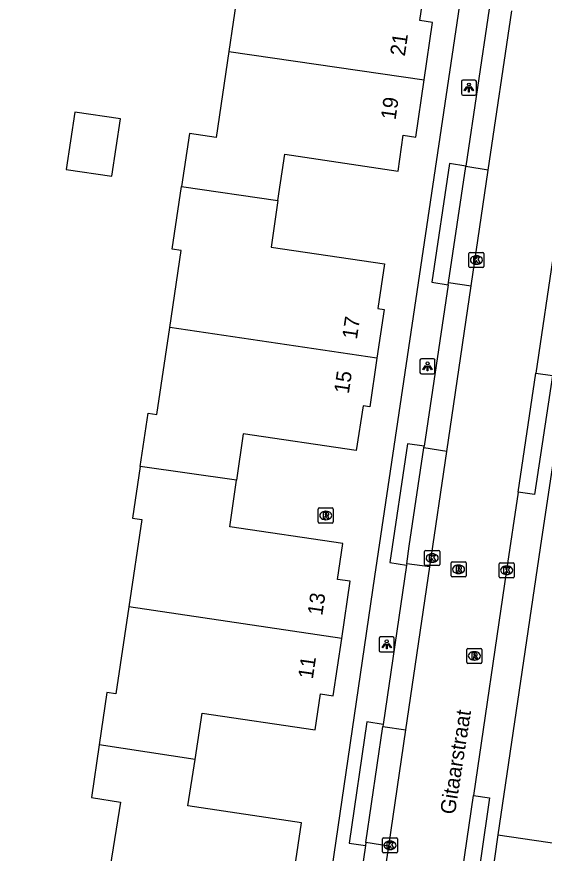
# Model space of a CAD drawing. Extents: x 164150 to 165261, y 382513 to 383432.
# Drawn here: x 164512.9 to 164547.9, y 382912.1 to 382967.6 of the extents above; entities that cross this region are included whole.
import ezdxf

# ---------------------------------------------------------------- set-up
doc = ezdxf.new("R2010")
doc.units = 0
for name, color, linetype in [('IMGEO_Kolk', 7, 'Continuous'), ('IMGEO_Lichtpunt', 7, 'Continuous'), ('IMGEO_Openbare_ruimte_label', 7, 'Continuous'), ('IMGEO_Pand', 7, 'Continuous'), ('IMGEO_Pand_nummerreeks', 7, 'Continuous'), ('IMGEO_Rijbaan_lokaal_open', 7, 'Continuous'), ('IMGEO_Rioolput', 7, 'Continuous'), ('IMGEO_Voetpad_open', 7, 'Continuous')]:
    doc.layers.add(name, color=color, linetype=linetype)

msp = doc.modelspace()

# ---------------------------------------------------------------- linework, layer by layer
at = {"layer": 'IMGEO_Kolk'}
for p, q in [((164542.906, 382950.997), (164542.906, 382951.849)), ((164542.981, 382951.923), (164543.833, 382951.923)), ((164543.907, 382951.849), (164543.907, 382950.997)), ((164543.394, 382951.703), (164543.419, 382951.703)), ((164543.833, 382950.923), (164542.981, 382950.923)), ((164543.417, 382951.143), (164543.392, 382951.143)), ((164539.967, 382931.22), (164539.967, 382932.072)), ((164540.042, 382932.146), (164540.894, 382932.146)), ((164540.455, 382931.926), (164540.48, 382931.926)), ((164540.968, 382932.072), (164540.968, 382931.22)), ((164540.478, 382931.366), (164540.453, 382931.366)), ((164544.909, 382930.409), (164544.909, 382931.261)), ((164544.984, 382931.335), (164545.836, 382931.335)), ((164545.91, 382931.261), (164545.91, 382930.409)), ((164540.894, 382931.146), (164540.042, 382931.146)), ((164545.397, 382931.115), (164545.422, 382931.115)), ((164545.836, 382930.335), (164544.984, 382930.335)), ((164545.42, 382930.555), (164545.395, 382930.555)), ((164537.168, 382912.156), (164537.168, 382913.008)), ((164537.243, 382913.082), (164538.095, 382913.082)), ((164538.169, 382913.008), (164538.169, 382912.156)), ((164537.656, 382912.862), (164537.681, 382912.862)), ((164538.095, 382912.082), (164537.243, 382912.082)), ((164537.679, 382912.302), (164537.654, 382912.302))]:
    msp.add_line(p, q, dxfattribs=at)
for points in [[(164542.906, 382950.997), (164542.906, 382951.849)], [(164542.981, 382951.923), (164543.833, 382951.923)], [(164543.907, 382951.849), (164543.907, 382950.997)], [(164543.227, 382951.623), (164543.35, 382951.623), (164543.35, 382951.472), (164543.48, 382951.623), (164543.644, 382951.623), (164543.498, 382951.472), (164543.651, 382951.223), (164543.499, 382951.223), (164543.414, 382951.387), (164543.35, 382951.32), (164543.35, 382951.223), (164543.227, 382951.223), (164543.227, 382951.623)], [(164543.833, 382950.923), (164542.981, 382950.923)], [(164539.967, 382931.22), (164539.967, 382932.072)], [(164540.042, 382932.146), (164540.894, 382932.146)], [(164540.288, 382931.846), (164540.411, 382931.846), (164540.411, 382931.695), (164540.541, 382931.846), (164540.705, 382931.846), (164540.559, 382931.695), (164540.712, 382931.446), (164540.56, 382931.446), (164540.475, 382931.61), (164540.411, 382931.543), (164540.411, 382931.446), (164540.288, 382931.446), (164540.288, 382931.846)], [(164540.968, 382932.072), (164540.968, 382931.22)], [(164544.909, 382930.409), (164544.909, 382931.261)], [(164544.984, 382931.335), (164545.836, 382931.335)], [(164545.91, 382931.261), (164545.91, 382930.409)], [(164540.894, 382931.146), (164540.042, 382931.146)], [(164545.23, 382931.035), (164545.353, 382931.035), (164545.353, 382930.884), (164545.483, 382931.035), (164545.647, 382931.035), (164545.501, 382930.884), (164545.654, 382930.635), (164545.502, 382930.635), (164545.417, 382930.799), (164545.353, 382930.732), (164545.353, 382930.635), (164545.23, 382930.635), (164545.23, 382931.035)], [(164545.836, 382930.335), (164544.984, 382930.335)], [(164537.168, 382912.156), (164537.168, 382913.008)], [(164537.243, 382913.082), (164538.095, 382913.082)], [(164538.169, 382913.008), (164538.169, 382912.156)], [(164537.489, 382912.782), (164537.612, 382912.782), (164537.612, 382912.631), (164537.742, 382912.782), (164537.906, 382912.782), (164537.76, 382912.631), (164537.913, 382912.382), (164537.761, 382912.382), (164537.676, 382912.546), (164537.612, 382912.479), (164537.612, 382912.382), (164537.489, 382912.382), (164537.489, 382912.782)], [(164538.095, 382912.082), (164537.243, 382912.082)]]:
    msp.add_lwpolyline(points, dxfattribs=at)
for centre, start, end in [((164542.983, 382951.847), 91.552, 178.448), ((164542.983, 382951.847), 91.552, 178.448), ((164543.831, 382951.847), 1.552, 88.448), ((164543.831, 382951.847), 1.552, 88.448), ((164542.983, 382950.999), 181.552, 268.448), ((164542.983, 382950.999), 181.552, 268.448), ((164543.831, 382950.999), 271.552, 358.448), ((164543.831, 382950.999), 271.552, 358.448), ((164540.044, 382932.07), 91.552, 178.448), ((164540.044, 382932.07), 91.552, 178.448), ((164540.892, 382932.07), 1.552, 88.448), ((164540.892, 382932.07), 1.552, 88.448), ((164544.986, 382931.259), 91.552, 178.448), ((164544.986, 382931.259), 91.552, 178.448), ((164545.834, 382931.259), 1.552, 88.448), ((164545.834, 382931.259), 1.552, 88.448), ((164540.044, 382931.222), 181.552, 268.448), ((164540.044, 382931.222), 181.552, 268.448), ((164540.892, 382931.222), 271.552, 358.448), ((164540.892, 382931.222), 271.552, 358.448), ((164544.986, 382930.411), 181.552, 268.448), ((164544.986, 382930.411), 181.552, 268.448), ((164545.834, 382930.411), 271.552, 358.448), ((164545.834, 382930.411), 271.552, 358.448), ((164537.245, 382913.006), 91.552, 178.448), ((164537.245, 382913.006), 91.552, 178.448), ((164538.093, 382913.006), 1.552, 88.448), ((164538.093, 382913.006), 1.552, 88.448), ((164537.245, 382912.158), 181.552, 268.448), ((164537.245, 382912.158), 181.552, 268.448), ((164538.093, 382912.158), 271.552, 358.448), ((164538.093, 382912.158), 271.552, 358.448)]:
    msp.add_arc(centre, 0.0765, start, end, dxfattribs=at)
for centre, major_axis, ratio, start_param, end_param in [((164543.393, 382951.423), (-0.387, 0.002), 0.722429, 4.712389, 7.853982), ((164543.418, 382951.423), (-0.39, 0.002), 0.717154, 1.570796, 4.712389), ((164540.454, 382931.646), (-0.387, 0.002), 0.722429, 4.712389, 7.853982), ((164540.479, 382931.646), (-0.39, 0.002), 0.717154, 1.570796, 4.712389), ((164545.396, 382930.835), (-0.387, 0.002), 0.722429, 4.712389, 7.853982), ((164545.421, 382930.835), (-0.39, 0.002), 0.717154, 1.570796, 4.712389), ((164537.655, 382912.582), (-0.387, 0.002), 0.722429, 4.712389, 7.853982), ((164537.68, 382912.582), (-0.39, 0.002), 0.717154, 1.570796, 4.712389)]:
    msp.add_ellipse(centre, major_axis=major_axis, ratio=ratio, start_param=start_param, end_param=end_param, dxfattribs=at)
at = {"layer": 'IMGEO_Lichtpunt'}
for p, q in [((164542.404, 382963.268), (164542.404, 382962.461)), ((164542.404, 382963.268), (164542.404, 382962.461)), ((164543.306, 382963.363), (164542.498, 382963.363)), ((164543.306, 382963.363), (164542.498, 382963.363)), ((164543.4, 382962.461), (164543.4, 382963.268)), ((164543.4, 382962.461), (164543.4, 382963.268)), ((164542.498, 382962.367), (164543.306, 382962.367)), ((164542.498, 382962.367), (164543.306, 382962.367)), ((164539.659, 382944.766), (164539.659, 382943.959)), ((164539.659, 382944.766), (164539.659, 382943.959)), ((164540.561, 382944.861), (164539.753, 382944.861)), ((164540.561, 382944.861), (164539.753, 382944.861)), ((164540.655, 382943.959), (164540.655, 382944.766)), ((164540.655, 382943.959), (164540.655, 382944.766)), ((164539.753, 382943.865), (164540.561, 382943.865)), ((164539.753, 382943.865), (164540.561, 382943.865)), ((164536.951, 382926.317), (164536.951, 382925.51)), ((164536.951, 382926.317), (164536.951, 382925.51)), ((164537.853, 382926.412), (164537.045, 382926.412)), ((164537.853, 382926.412), (164537.045, 382926.412)), ((164537.947, 382925.51), (164537.947, 382926.317)), ((164537.947, 382925.51), (164537.947, 382926.317)), ((164537.045, 382925.416), (164537.853, 382925.416)), ((164537.045, 382925.416), (164537.853, 382925.416))]:
    msp.add_line(p, q, dxfattribs=at)
for points in [[(164542.778, 382962.932), (164542.817, 382962.904), (164542.629, 382962.642), (164542.591, 382962.669), (164542.778, 382962.932)], [(164542.88, 382962.884), (164542.927, 382962.884), (164542.927, 382962.562), (164542.88, 382962.562), (164542.88, 382962.884)], [(164542.99, 382962.904), (164543.028, 382962.931), (164543.215, 382962.669), (164543.176, 382962.641), (164542.99, 382962.904)], [(164540.033, 382944.43), (164540.072, 382944.402), (164539.884, 382944.14), (164539.846, 382944.167), (164540.033, 382944.43)], [(164540.135, 382944.382), (164540.182, 382944.382), (164540.182, 382944.06), (164540.135, 382944.06), (164540.135, 382944.382)], [(164540.245, 382944.402), (164540.283, 382944.429), (164540.47, 382944.167), (164540.431, 382944.139), (164540.245, 382944.402)], [(164537.325, 382925.981), (164537.364, 382925.953), (164537.176, 382925.691), (164537.138, 382925.718), (164537.325, 382925.981)], [(164537.427, 382925.933), (164537.474, 382925.933), (164537.474, 382925.611), (164537.427, 382925.611), (164537.427, 382925.933)], [(164537.537, 382925.953), (164537.575, 382925.98), (164537.762, 382925.718), (164537.723, 382925.69), (164537.537, 382925.953)]]:
    msp.add_lwpolyline(points, dxfattribs=at)
for centre in [(164542.903, 382963.066), (164540.158, 382944.564), (164537.45, 382926.115)]:
    msp.add_circle(centre, 0.0994, dxfattribs=at)
for centre, start, end in [((164542.498, 382963.268), 90, 180), ((164542.498, 382963.268), 90, 180), ((164543.306, 382963.268), 0, 90), ((164543.306, 382963.268), 0, 90), ((164542.498, 382962.461), 180, 270), ((164542.498, 382962.461), 180, 270), ((164543.306, 382962.461), 270, 0), ((164543.306, 382962.461), 270, 360), ((164539.753, 382944.766), 90, 180), ((164539.753, 382944.766), 90, 180), ((164540.561, 382944.766), 0, 90), ((164540.561, 382944.766), 0, 90), ((164539.753, 382943.959), 180, 270), ((164539.753, 382943.959), 180, 270), ((164540.561, 382943.959), 270, 0), ((164540.561, 382943.959), 270, 360), ((164537.045, 382926.317), 90, 180), ((164537.045, 382926.317), 90, 180), ((164537.853, 382926.317), 0, 90), ((164537.853, 382926.317), 0, 90), ((164537.045, 382925.51), 180, 270), ((164537.045, 382925.51), 180, 270), ((164537.853, 382925.51), 270, 0), ((164537.853, 382925.51), 270, 360)]:
    msp.add_arc(centre, 0.0946, start, end, dxfattribs=at)
at = {"layer": 'IMGEO_Pand'}
for points in [[(164526.575, 382974.852), (164526.058, 382971.392), (164527.842, 382971.129), (164526.977, 382965.269)], [(164539.945, 382963.38), (164540.499, 382967.186), (164539.659, 382967.327), (164540.008, 382969.718), (164532.495, 382970.82), (164532.955, 382973.901)], [(164526.977, 382965.269), (164526.134, 382959.554), (164524.353, 382959.817), (164523.828, 382956.297)], [(164526.977, 382965.269), (164539.945, 382963.38)], [(164530.232, 382955.361), (164530.682, 382958.441), (164538.2, 382957.314), (164538.547, 382959.715), (164539.39, 382959.574), (164539.945, 382963.38)], [(164516.741, 382961.244), (164516.179, 382957.427), (164519.212, 382956.981), (164519.774, 382960.798), (164516.741, 382961.244)], [(164523.05, 382946.95), (164523.805, 382952.06), (164523.209, 382952.148), (164523.828, 382956.297)], [(164523.828, 382956.297), (164530.232, 382955.361)], [(164530.232, 382955.361), (164529.782, 382952.281), (164537.293, 382951.165), (164536.859, 382948.2), (164537.284, 382948.134), (164536.805, 382944.907)], [(164521.094, 382937.721), (164521.615, 382941.26), (164522.197, 382941.178), (164523.05, 382946.95)], [(164536.805, 382944.907), (164523.05, 382946.95)], [(164536.805, 382944.907), (164536.325, 382941.679), (164535.882, 382941.74), (164535.432, 382938.777), (164527.921, 382939.889), (164527.481, 382936.808)], [(164521.094, 382937.721), (164520.588, 382934.288), (164521.189, 382934.198), (164520.329, 382928.398)], [(164527.481, 382936.808), (164521.094, 382937.721)], [(164534.467, 382926.303), (164535.03, 382930.101), (164534.185, 382930.228), (164534.539, 382932.609), (164527.04, 382933.727), (164527.481, 382936.808)], [(164520.329, 382928.398), (164519.473, 382922.626), (164518.884, 382922.722), (164518.367, 382919.245)], [(164534.467, 382926.303), (164520.329, 382928.398)], [(164524.728, 382918.276), (164525.197, 382921.358), (164532.702, 382920.244), (164533.057, 382922.633), (164533.904, 382922.504), (164534.467, 382926.303)], [(164518.367, 382919.245), (164517.849, 382915.767), (164519.78, 382915.457), (164518.893, 382909.931)], [(164524.728, 382918.276), (164518.367, 382919.245)], [(164531.329, 382907.829), (164531.805, 382911.044), (164531.359, 382911.106), (164531.797, 382914.074), (164524.258, 382915.194), (164524.728, 382918.276)]]:
    msp.add_lwpolyline(points, dxfattribs=at)
at = {"layer": 'IMGEO_Rijbaan_lokaal_open'}
for points in [[(164544.187, 382957.375), (164545.744, 382967.958)], [(164550.358, 382964.172), (164548.568, 382952.133), (164547.348, 382943.904)], [(164543.057, 382949.701), (164544.187, 382957.375)], [(164541.441, 382938.72), (164543.057, 382949.701)], [(164546.177, 382936.01), (164547.348, 382943.904)], [(164540.312, 382931.053), (164541.441, 382938.72)], [(164546.177, 382936.01), (164545.41, 382930.835), (164543.215, 382915.889)], [(164538.721, 382920.241), (164540.312, 382931.053)], [(164537.586, 382912.536), (164538.721, 382920.241)], [(164542.057, 382908.011), (164543.215, 382915.889)], [(164544.836, 382913.278), (164561.257, 382910.871), (164561.444, 382912.157), (164568.951, 382911.025), (164568.121, 382905.277), (164560.589, 382906.422), (164560.768, 382907.691), (164544.373, 382910.128)], [(164544.836, 382913.278), (164544.373, 382910.128)], [(164535.985, 382901.658), (164537.586, 382912.536)]]:
    msp.add_lwpolyline(points, dxfattribs=at)
at = {"layer": 'IMGEO_Rioolput'}
for p, q in [((164532.906, 382934.043), (164532.906, 382934.895)), ((164532.981, 382934.969), (164533.833, 382934.969)), ((164533.394, 382934.749), (164533.419, 382934.749)), ((164533.907, 382934.895), (164533.907, 382934.043)), ((164533.417, 382934.189), (164533.392, 382934.189)), ((164533.833, 382933.969), (164532.981, 382933.969)), ((164541.721, 382930.472), (164541.721, 382931.324)), ((164541.796, 382931.398), (164542.648, 382931.398)), ((164542.722, 382931.324), (164542.722, 382930.472)), ((164542.209, 382931.178), (164542.234, 382931.178)), ((164542.648, 382930.398), (164541.796, 382930.398)), ((164542.232, 382930.618), (164542.207, 382930.618)), ((164542.767, 382924.727), (164542.767, 382925.579)), ((164542.842, 382925.653), (164543.694, 382925.653)), ((164543.255, 382925.433), (164543.28, 382925.433)), ((164543.768, 382925.579), (164543.768, 382924.727)), ((164543.694, 382924.653), (164542.842, 382924.653)), ((164543.278, 382924.873), (164543.253, 382924.873))]:
    msp.add_line(p, q, dxfattribs=at)
for points in [[(164532.906, 382934.043), (164532.906, 382934.895)], [(164532.981, 382934.969), (164533.833, 382934.969)], [(164533.495, 382934.667), (164533.243, 382934.669), (164533.243, 382934.269)], [(164533.421, 382934.588), (164533.367, 382934.588), (164533.367, 382934.507)], [(164533.907, 382934.895), (164533.907, 382934.043)], [(164533.243, 382934.269), (164533.367, 382934.269), (164533.367, 382934.431), (164533.378, 382934.431)], [(164533.367, 382934.507), (164533.419, 382934.507)], [(164533.425, 382934.402), (164533.496, 382934.269), (164533.636, 382934.269), (164533.571, 382934.395)], [(164533.833, 382933.969), (164532.981, 382933.969)], [(164541.721, 382930.472), (164541.721, 382931.324)], [(164541.796, 382931.398), (164542.648, 382931.398)], [(164542.722, 382931.324), (164542.722, 382930.472)], [(164542.31, 382931.096), (164542.058, 382931.098), (164542.058, 382930.698)], [(164542.058, 382930.698), (164542.182, 382930.698), (164542.182, 382930.86), (164542.193, 382930.86)], [(164542.236, 382931.017), (164542.182, 382931.017), (164542.182, 382930.936)], [(164542.182, 382930.936), (164542.234, 382930.936)], [(164542.24, 382930.831), (164542.311, 382930.698), (164542.451, 382930.698), (164542.386, 382930.824)], [(164542.648, 382930.398), (164541.796, 382930.398)], [(164542.767, 382924.727), (164542.767, 382925.579)], [(164542.842, 382925.653), (164543.694, 382925.653)], [(164543.356, 382925.351), (164543.104, 382925.353), (164543.104, 382924.953)], [(164543.282, 382925.272), (164543.228, 382925.272), (164543.228, 382925.191)], [(164543.228, 382925.191), (164543.28, 382925.191)], [(164543.768, 382925.579), (164543.768, 382924.727)], [(164543.694, 382924.653), (164542.842, 382924.653)], [(164543.104, 382924.953), (164543.228, 382924.953), (164543.228, 382925.115), (164543.239, 382925.115)], [(164543.286, 382925.086), (164543.357, 382924.953), (164543.497, 382924.953), (164543.432, 382925.079)]]:
    msp.add_lwpolyline(points, dxfattribs=at)
for centre, radius, start, end in [((164532.983, 382934.893), 0.0765, 91.552, 178.448), ((164532.983, 382934.893), 0.0765, 91.552, 178.448), ((164533.427, 382934.492), 0.0964, 77.0061, 93.1865), ((164533.441, 382934.549), 0.0378, 276.6634, 79.6772), ((164533.494, 382934.557), 0.109, 350.3612, 89.416), ((164533.831, 382934.893), 0.0765, 1.552, 88.448), ((164533.831, 382934.893), 0.0765, 1.552, 88.448), ((164532.983, 382934.045), 0.0765, 181.552, 268.448), ((164532.983, 382934.045), 0.0765, 181.552, 268.448), ((164533.377, 382934.378), 0.0533, 26.0293, 88.6989), ((164533.403, 382934.696), 0.19, 274.7715, 282.9687), ((164533.492, 382934.557), 0.112, 277.5842, 350.9817), ((164533.476, 382934.342), 0.108, 29.5134, 73.7905), ((164533.831, 382934.045), 0.0765, 271.552, 358.448), ((164533.831, 382934.045), 0.0765, 271.552, 358.448), ((164541.798, 382931.322), 0.0765, 91.552, 178.448), ((164541.798, 382931.322), 0.0765, 91.552, 178.448), ((164542.646, 382931.322), 0.0765, 1.552, 88.448), ((164542.646, 382931.322), 0.0765, 1.552, 88.448), ((164542.192, 382930.807), 0.0533, 26.0293, 88.6989), ((164542.218, 382931.125), 0.19, 274.7715, 282.9687), ((164542.242, 382930.921), 0.0964, 77.0061, 93.1865), ((164542.256, 382930.978), 0.0378, 276.6634, 79.6772), ((164542.309, 382930.986), 0.109, 350.3612, 89.416), ((164542.307, 382930.986), 0.112, 277.5842, 350.9817), ((164542.291, 382930.771), 0.108, 29.5134, 73.7905), ((164541.798, 382930.474), 0.0765, 181.552, 268.448), ((164541.798, 382930.474), 0.0765, 181.552, 268.448), ((164542.646, 382930.474), 0.0765, 271.552, 358.448), ((164542.646, 382930.474), 0.0765, 271.552, 358.448), ((164542.844, 382925.577), 0.0765, 91.552, 178.448), ((164542.844, 382925.577), 0.0765, 91.552, 178.448), ((164543.264, 382925.38), 0.19, 274.7715, 282.9687), ((164543.288, 382925.176), 0.0964, 77.0061, 93.1865), ((164543.302, 382925.233), 0.0378, 276.6634, 79.6772), ((164543.355, 382925.241), 0.109, 350.3612, 89.416), ((164543.353, 382925.241), 0.112, 277.5842, 350.9817), ((164543.337, 382925.026), 0.108, 29.5134, 73.7905), ((164543.692, 382925.577), 0.0765, 1.552, 88.448), ((164543.692, 382925.577), 0.0765, 1.552, 88.448), ((164542.844, 382924.729), 0.0765, 181.552, 268.448), ((164542.844, 382924.729), 0.0765, 181.552, 268.448), ((164543.238, 382925.062), 0.0533, 26.0293, 88.6989), ((164543.692, 382924.729), 0.0765, 271.552, 358.448), ((164543.692, 382924.729), 0.0765, 271.552, 358.448)]:
    msp.add_arc(centre, radius, start, end, dxfattribs=at)
for centre, major_axis, ratio, start_param, end_param in [((164533.393, 382934.469), (-0.387, 0.002), 0.722429, 4.712389, 7.853982), ((164533.418, 382934.469), (-0.39, 0.002), 0.717154, 1.570796, 4.712389), ((164542.208, 382930.898), (-0.387, 0.002), 0.722429, 4.712389, 7.853982), ((164542.233, 382930.898), (-0.39, 0.002), 0.717154, 1.570796, 4.712389), ((164543.254, 382925.153), (-0.387, 0.002), 0.722429, 4.712389, 7.853982), ((164543.279, 382925.153), (-0.39, 0.002), 0.717154, 1.570796, 4.712389)]:
    msp.add_ellipse(centre, major_axis=major_axis, ratio=ratio, start_param=start_param, end_param=end_param, dxfattribs=at)
at = {"layer": 'IMGEO_Voetpad_open'}
for points in [[(164527.73, 382869.322), (164536.67, 382930.425), (164544.133, 382980.726), (164542.913, 382982.243), (164519.298, 382985.737), (164495.986, 382989.176)], [(164544.247, 382968.083), (164542.695, 382957.645)], [(164542.695, 382957.645), (164541.607, 382957.827), (164540.437, 382949.95), (164541.525, 382949.778)], [(164541.548, 382949.927), (164542.691, 382957.618)], [(164542.691, 382957.618), (164542.695, 382957.645)], [(164544.187, 382957.375), (164542.691, 382957.618)], [(164541.525, 382949.778), (164539.933, 382939.066)], [(164541.525, 382949.778), (164541.548, 382949.927)], [(164541.548, 382949.927), (164543.057, 382949.701)], [(164547.348, 382943.904), (164548.444, 382943.762), (164547.265, 382935.866), (164546.177, 382936.01)], [(164539.933, 382939.066), (164538.838, 382939.231), (164537.668, 382931.349), (164538.763, 382931.18)], [(164539.916, 382938.95), (164539.933, 382939.066)], [(164538.776, 382931.269), (164538.945, 382932.423), (164539.916, 382938.95)], [(164541.441, 382938.72), (164539.916, 382938.95)], [(164548.516, 382938.237), (164547.639, 382932.325), (164544.836, 382913.278)], [(164538.776, 382931.269), (164538.763, 382931.18)], [(164540.312, 382931.053), (164538.776, 382931.269)], [(164538.763, 382931.18), (164537.216, 382920.605)], [(164537.216, 382920.605), (164536.127, 382920.767), (164534.969, 382912.724), (164536.041, 382912.575)], [(164536.069, 382912.76), (164537.196, 382920.467)], [(164537.216, 382920.605), (164537.196, 382920.467)], [(164537.196, 382920.467), (164538.721, 382920.241)], [(164543.215, 382915.889), (164544.281, 382915.734), (164543.135, 382907.871), (164542.057, 382908.011)], [(164536.041, 382912.575), (164534.494, 382901.996)], [(164536.069, 382912.76), (164536.041, 382912.575)], [(164537.586, 382912.536), (164536.069, 382912.76)]]:
    msp.add_lwpolyline(points, dxfattribs=at)

# ---------------------------------------------------------------- texts
at = {"layer": 'IMGEO_Openbare_ruimte_label'}
msp.add_text('Gitaarstraat', height=1, rotation=81.084, dxfattribs=at).set_placement((164541.972, 382914.586))
at = {"layer": 'IMGEO_Pand_nummerreeks'}
for s, rotation, p in [('21', 81.7095, (164538.653, 382964.914)), ('19', 81.7095, (164538.036, 382960.683)), ('17', 81.5491, (164535.469, 382946.123)), ('15', 81.5491, (164534.932, 382942.514)), ('13', 81.572, (164533.171, 382927.791)), ('11', 81.572, (164532.546, 382923.575))]:
    msp.add_text(s, height=1, rotation=rotation, dxfattribs=at).set_placement(p)

doc.saveas('drawing.dxf')
